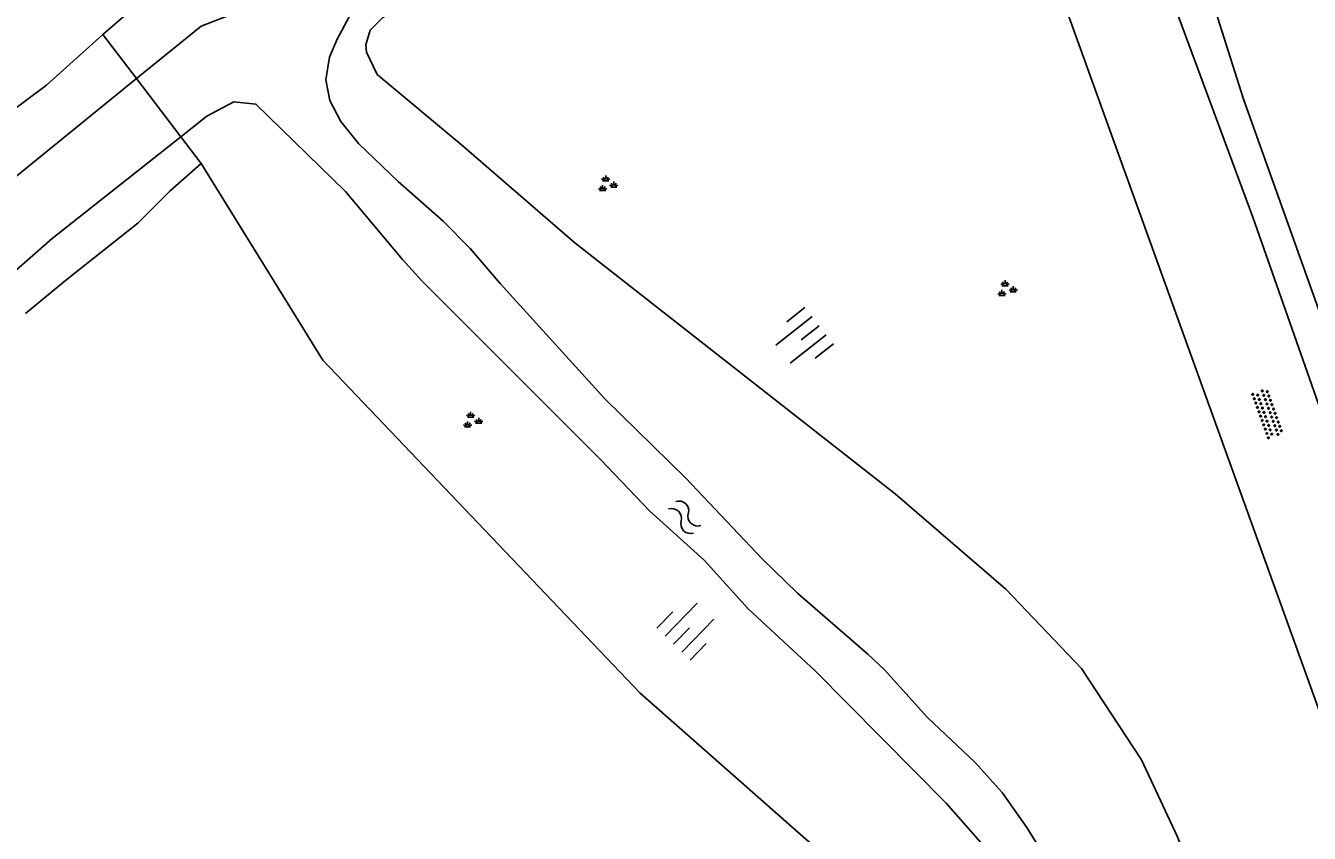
# Model space of a CAD drawing. Extents: x 135990 to 139000, y 393500 to 396000.
# Drawn here: x 136176.2 to 136231.8, y 395550.4 to 395585.4 of the extents above; entities that cross this region are included whole.
import ezdxf

# ---------------------------------------------------------------- set-up
doc = ezdxf.new("R2010")
doc.units = 0
for name, color, linetype in [('gg-knt-verharding', 7, 'Continuous'), ('gt-symb-groenvak', 7, 'Continuous'), ('gt-symb-overige verharding', 7, 'Continuous'), ('gt-symb-talud symbool', 7, 'Continuous'), ('gt-symb-watersymbool', 7, 'Continuous'), ('gx-grn-maaiveld', 7, 'Continuous')]:
    doc.layers.add(name, color=color, linetype=linetype)

# ---------------------------------------------------------------- blocks, each defined once
blk = doc.blocks.new('gt0-GRVAK')
at = {"layer": 'gt-symb-groenvak'}
for p, q in [((-0.11, 0.189), (-0.228, 0.24)), ((-0.182, 0.153), (0.088, 0.153)), ((-0.091, 0.211), (-0.156, 0.322)), ((-0.047, 0.214), (-0.047, 0.393)), ((-0.004, 0.211), (0.061, 0.322)), ((0.015, 0.189), (0.133, 0.24)), ((0.262, -0.052), (0.197, 0.059)), ((0.305, -0.049), (0.305, 0.13)), ((0.349, -0.052), (0.414, 0.059)), ((-0.245, -0.228), (-0.363, -0.177)), ((-0.318, -0.264), (-0.047, -0.264)), ((-0.226, -0.206), (-0.291, -0.095)), ((-0.183, -0.203), (-0.183, -0.024)), ((-0.139, -0.206), (-0.074, -0.095)), ((-0.12, -0.228), (-0.002, -0.177)), ((0.243, -0.074), (0.125, -0.023)), ((0.17, -0.11), (0.441, -0.11)), ((0.368, -0.074), (0.486, -0.023))]:
    blk.add_line(p, q, dxfattribs=at)
blk = doc.blocks.new('gt0-TALUD_1')
at = {"layer": 'gt-symb-talud symbool'}
for p, q in [((-1, -1), (-1, 0)), ((-0.5, -2), (-0.5, 0)), ((0, -1), (0, 0)), ((0.5, -2), (0.5, 0)), ((1, -1), (1, 0))]:
    blk.add_line(p, q, dxfattribs=at)
blk = doc.blocks.new('gt0-WA')
at = {"layer": 'gt-symb-watersymbool'}
for centre, start, end in [((-0.323, 0.022), 28.0725, 151.9275), ((0.427, 0.422), 208.0725, 331.9275), ((-0.323, -0.428), 28.0725, 151.9275), ((0.427, -0.028), 208.0725, 331.9275)]:
    blk.add_arc(centre, 0.425, start, end, dxfattribs=at)
blk = doc.blocks.new('gt0-OVH')
at = {"layer": 'gt-symb-overige verharding'}
for points in [[(-0.972, 0.298), (-0.967, 0.308), (-0.965, 0.319), (-0.966, 0.33), (-0.971, 0.34), (-0.978, 0.348), (-0.988, 0.353), (-0.999, 0.355), (-1.01, 0.354), (-1.02, 0.349), (-1.028, 0.342), (-1.033, 0.332), (-1.035, 0.321), (-1.034, 0.31), (-1.029, 0.3), (-1.022, 0.292), (-1.012, 0.287), (-1.001, 0.285), (-0.99, 0.286), (-0.98, 0.291)], [(-0.872, 0.106), (-0.867, 0.116), (-0.865, 0.126), (-0.866, 0.137), (-0.871, 0.147), (-0.878, 0.156), (-0.888, 0.161), (-0.899, 0.163), (-0.91, 0.162), (-0.92, 0.157), (-0.928, 0.15), (-0.933, 0.14), (-0.935, 0.129), (-0.934, 0.118), (-0.929, 0.108), (-0.922, 0.1), (-0.912, 0.095), (-0.901, 0.092), (-0.89, 0.094), (-0.88, 0.098)], [(-0.772, 0.298), (-0.767, 0.308), (-0.765, 0.319), (-0.766, 0.33), (-0.771, 0.34), (-0.778, 0.348), (-0.788, 0.353), (-0.799, 0.355), (-0.81, 0.354), (-0.82, 0.349), (-0.828, 0.342), (-0.833, 0.332), (-0.835, 0.321), (-0.834, 0.31), (-0.829, 0.3), (-0.822, 0.292), (-0.812, 0.287), (-0.801, 0.285), (-0.79, 0.286), (-0.78, 0.291)], [(-0.672, 0.106), (-0.667, 0.116), (-0.665, 0.126), (-0.666, 0.137), (-0.671, 0.147), (-0.678, 0.156), (-0.688, 0.161), (-0.699, 0.163), (-0.71, 0.162), (-0.72, 0.157), (-0.728, 0.15), (-0.733, 0.14), (-0.735, 0.129), (-0.734, 0.118), (-0.729, 0.108), (-0.722, 0.1), (-0.712, 0.095), (-0.701, 0.092), (-0.69, 0.094), (-0.68, 0.098)], [(-0.572, 0.298), (-0.567, 0.308), (-0.565, 0.319), (-0.566, 0.33), (-0.571, 0.34), (-0.578, 0.348), (-0.588, 0.353), (-0.599, 0.355), (-0.61, 0.354), (-0.62, 0.349), (-0.628, 0.342), (-0.633, 0.332), (-0.635, 0.321), (-0.634, 0.31), (-0.629, 0.3), (-0.622, 0.292), (-0.612, 0.287), (-0.601, 0.285), (-0.59, 0.286), (-0.58, 0.291)], [(-0.472, 0.106), (-0.467, 0.116), (-0.465, 0.126), (-0.466, 0.137), (-0.471, 0.147), (-0.478, 0.156), (-0.488, 0.161), (-0.499, 0.163), (-0.51, 0.162), (-0.52, 0.157), (-0.528, 0.15), (-0.533, 0.14), (-0.535, 0.129), (-0.534, 0.118), (-0.529, 0.108), (-0.522, 0.1), (-0.512, 0.095), (-0.501, 0.092), (-0.49, 0.094), (-0.48, 0.098)], [(-0.372, 0.298), (-0.367, 0.308), (-0.365, 0.319), (-0.366, 0.33), (-0.371, 0.34), (-0.378, 0.348), (-0.388, 0.353), (-0.399, 0.355), (-0.41, 0.354), (-0.42, 0.349), (-0.428, 0.342), (-0.433, 0.332), (-0.435, 0.321), (-0.434, 0.31), (-0.429, 0.3), (-0.422, 0.292), (-0.412, 0.287), (-0.401, 0.285), (-0.39, 0.286), (-0.38, 0.291)], [(-0.272, 0.106), (-0.267, 0.116), (-0.265, 0.126), (-0.266, 0.137), (-0.271, 0.147), (-0.278, 0.156), (-0.288, 0.161), (-0.299, 0.163), (-0.31, 0.162), (-0.32, 0.157), (-0.328, 0.15), (-0.333, 0.14), (-0.335, 0.129), (-0.334, 0.118), (-0.329, 0.108), (-0.322, 0.1), (-0.312, 0.095), (-0.301, 0.092), (-0.29, 0.094), (-0.28, 0.098)], [(-0.172, 0.298), (-0.167, 0.308), (-0.165, 0.319), (-0.166, 0.33), (-0.171, 0.34), (-0.178, 0.348), (-0.188, 0.353), (-0.199, 0.355), (-0.21, 0.354), (-0.22, 0.349), (-0.228, 0.342), (-0.233, 0.332), (-0.235, 0.321), (-0.234, 0.31), (-0.229, 0.3), (-0.222, 0.292), (-0.212, 0.287), (-0.201, 0.285), (-0.19, 0.286), (-0.18, 0.291)], [(-0.072, 0.106), (-0.067, 0.116), (-0.065, 0.126), (-0.066, 0.137), (-0.071, 0.147), (-0.078, 0.156), (-0.088, 0.161), (-0.099, 0.163), (-0.11, 0.162), (-0.12, 0.157), (-0.128, 0.15), (-0.133, 0.14), (-0.135, 0.129), (-0.134, 0.118), (-0.129, 0.108), (-0.122, 0.1), (-0.112, 0.095), (-0.101, 0.092), (-0.09, 0.094), (-0.08, 0.098)], [(0.028, 0.298), (0.033, 0.308), (0.035, 0.319), (0.034, 0.33), (0.029, 0.34), (0.022, 0.348), (0.012, 0.353), (0.001, 0.355), (-0.01, 0.354), (-0.02, 0.349), (-0.028, 0.342), (-0.033, 0.332), (-0.035, 0.321), (-0.034, 0.31), (-0.029, 0.3), (-0.022, 0.292), (-0.012, 0.287), (-0.001, 0.285), (0.01, 0.286), (0.02, 0.291)], [(0.128, 0.106), (0.133, 0.116), (0.135, 0.126), (0.134, 0.137), (0.129, 0.147), (0.122, 0.156), (0.112, 0.161), (0.101, 0.163), (0.09, 0.162), (0.08, 0.157), (0.072, 0.15), (0.067, 0.14), (0.065, 0.129), (0.066, 0.118), (0.071, 0.108), (0.078, 0.1), (0.088, 0.095), (0.099, 0.092), (0.11, 0.094), (0.12, 0.098)], [(0.228, 0.298), (0.233, 0.308), (0.235, 0.319), (0.234, 0.33), (0.229, 0.34), (0.222, 0.348), (0.212, 0.353), (0.201, 0.355), (0.19, 0.354), (0.18, 0.349), (0.172, 0.342), (0.167, 0.332), (0.165, 0.321), (0.166, 0.31), (0.171, 0.3), (0.178, 0.292), (0.188, 0.287), (0.199, 0.285), (0.21, 0.286), (0.22, 0.291)], [(0.328, 0.106), (0.333, 0.116), (0.335, 0.126), (0.334, 0.137), (0.329, 0.147), (0.322, 0.156), (0.312, 0.161), (0.301, 0.163), (0.29, 0.162), (0.28, 0.157), (0.272, 0.15), (0.267, 0.14), (0.265, 0.129), (0.266, 0.118), (0.271, 0.108), (0.278, 0.1), (0.288, 0.095), (0.299, 0.092), (0.31, 0.094), (0.32, 0.098)], [(0.428, 0.298), (0.433, 0.308), (0.435, 0.319), (0.434, 0.33), (0.429, 0.34), (0.422, 0.348), (0.412, 0.353), (0.401, 0.355), (0.39, 0.354), (0.38, 0.349), (0.372, 0.342), (0.367, 0.332), (0.365, 0.321), (0.366, 0.31), (0.371, 0.3), (0.378, 0.292), (0.388, 0.287), (0.399, 0.285), (0.41, 0.286), (0.42, 0.291)], [(0.528, 0.106), (0.533, 0.116), (0.535, 0.126), (0.534, 0.137), (0.529, 0.147), (0.522, 0.156), (0.512, 0.161), (0.501, 0.163), (0.49, 0.162), (0.48, 0.157), (0.472, 0.15), (0.467, 0.14), (0.465, 0.129), (0.466, 0.118), (0.471, 0.108), (0.478, 0.1), (0.488, 0.095), (0.499, 0.092), (0.51, 0.094), (0.52, 0.098)], [(0.628, 0.298), (0.633, 0.308), (0.635, 0.319), (0.634, 0.33), (0.629, 0.34), (0.622, 0.348), (0.612, 0.353), (0.601, 0.355), (0.59, 0.354), (0.58, 0.349), (0.572, 0.342), (0.567, 0.332), (0.565, 0.321), (0.566, 0.31), (0.571, 0.3), (0.578, 0.292), (0.588, 0.287), (0.599, 0.285), (0.61, 0.286), (0.62, 0.291)], [(0.728, 0.106), (0.733, 0.116), (0.735, 0.126), (0.734, 0.137), (0.729, 0.147), (0.722, 0.156), (0.712, 0.161), (0.701, 0.163), (0.69, 0.162), (0.68, 0.157), (0.672, 0.15), (0.667, 0.14), (0.665, 0.129), (0.666, 0.118), (0.671, 0.108), (0.678, 0.1), (0.688, 0.095), (0.699, 0.092), (0.71, 0.094), (0.72, 0.098)], [(0.828, 0.298), (0.833, 0.308), (0.835, 0.319), (0.834, 0.33), (0.829, 0.34), (0.822, 0.348), (0.812, 0.353), (0.801, 0.355), (0.79, 0.354), (0.78, 0.349), (0.772, 0.342), (0.767, 0.332), (0.765, 0.321), (0.766, 0.31), (0.771, 0.3), (0.778, 0.292), (0.788, 0.287), (0.799, 0.285), (0.81, 0.286), (0.82, 0.291)], [(0.928, 0.106), (0.933, 0.116), (0.935, 0.126), (0.934, 0.137), (0.929, 0.147), (0.922, 0.156), (0.912, 0.161), (0.901, 0.163), (0.89, 0.162), (0.88, 0.157), (0.872, 0.15), (0.867, 0.14), (0.865, 0.129), (0.866, 0.118), (0.871, 0.108), (0.878, 0.1), (0.888, 0.095), (0.899, 0.092), (0.91, 0.094), (0.92, 0.098)], [(1.028, 0.298), (1.033, 0.308), (1.035, 0.319), (1.034, 0.33), (1.029, 0.34), (1.022, 0.348), (1.012, 0.353), (1.001, 0.355), (0.99, 0.354), (0.98, 0.349), (0.972, 0.342), (0.967, 0.332), (0.965, 0.321), (0.966, 0.31), (0.971, 0.3), (0.978, 0.292), (0.988, 0.287), (0.999, 0.285), (1.01, 0.286), (1.02, 0.291)], [(-0.972, -0.142), (-0.967, -0.132), (-0.965, -0.121), (-0.966, -0.11), (-0.971, -0.1), (-0.978, -0.092), (-0.988, -0.087), (-0.999, -0.085), (-1.01, -0.086), (-1.02, -0.091), (-1.028, -0.098), (-1.033, -0.108), (-1.035, -0.119), (-1.034, -0.13), (-1.029, -0.14), (-1.022, -0.148), (-1.012, -0.153), (-1.001, -0.155), (-0.99, -0.154), (-0.98, -0.149)], [(-0.872, -0.334), (-0.867, -0.324), (-0.865, -0.314), (-0.866, -0.303), (-0.871, -0.293), (-0.878, -0.284), (-0.888, -0.279), (-0.899, -0.277), (-0.91, -0.278), (-0.92, -0.283), (-0.928, -0.29), (-0.933, -0.3), (-0.935, -0.311), (-0.934, -0.322), (-0.929, -0.332), (-0.922, -0.34), (-0.912, -0.345), (-0.901, -0.348), (-0.89, -0.346), (-0.88, -0.342)], [(-0.772, -0.142), (-0.767, -0.132), (-0.765, -0.121), (-0.766, -0.11), (-0.771, -0.1), (-0.778, -0.092), (-0.788, -0.087), (-0.799, -0.085), (-0.81, -0.086), (-0.82, -0.091), (-0.828, -0.098), (-0.833, -0.108), (-0.835, -0.119), (-0.834, -0.13), (-0.829, -0.14), (-0.822, -0.148), (-0.812, -0.153), (-0.801, -0.155), (-0.79, -0.154), (-0.78, -0.149)], [(-0.672, -0.334), (-0.667, -0.324), (-0.665, -0.314), (-0.666, -0.303), (-0.671, -0.293), (-0.678, -0.284), (-0.688, -0.279), (-0.699, -0.277), (-0.71, -0.278), (-0.72, -0.283), (-0.728, -0.29), (-0.733, -0.3), (-0.735, -0.311), (-0.734, -0.322), (-0.729, -0.332), (-0.722, -0.34), (-0.712, -0.345), (-0.701, -0.348), (-0.69, -0.346), (-0.68, -0.342)], [(-0.572, -0.142), (-0.567, -0.132), (-0.565, -0.121), (-0.566, -0.11), (-0.571, -0.1), (-0.578, -0.092), (-0.588, -0.087), (-0.599, -0.085), (-0.61, -0.086), (-0.62, -0.091), (-0.628, -0.098), (-0.633, -0.108), (-0.635, -0.119), (-0.634, -0.13), (-0.629, -0.14), (-0.622, -0.148), (-0.612, -0.153), (-0.601, -0.155), (-0.59, -0.154), (-0.58, -0.149)], [(-0.472, -0.334), (-0.467, -0.324), (-0.465, -0.314), (-0.466, -0.303), (-0.471, -0.293), (-0.478, -0.284), (-0.488, -0.279), (-0.499, -0.277), (-0.51, -0.278), (-0.52, -0.283), (-0.528, -0.29), (-0.533, -0.3), (-0.535, -0.311), (-0.534, -0.322), (-0.529, -0.332), (-0.522, -0.34), (-0.512, -0.345), (-0.501, -0.348), (-0.49, -0.346), (-0.48, -0.342)], [(-0.372, -0.142), (-0.367, -0.132), (-0.365, -0.121), (-0.366, -0.11), (-0.371, -0.1), (-0.378, -0.092), (-0.388, -0.087), (-0.399, -0.085), (-0.41, -0.086), (-0.42, -0.091), (-0.428, -0.098), (-0.433, -0.108), (-0.435, -0.119), (-0.434, -0.13), (-0.429, -0.14), (-0.422, -0.148), (-0.412, -0.153), (-0.401, -0.155), (-0.39, -0.154), (-0.38, -0.149)], [(-0.272, -0.334), (-0.267, -0.324), (-0.265, -0.314), (-0.266, -0.303), (-0.271, -0.293), (-0.278, -0.284), (-0.288, -0.279), (-0.299, -0.277), (-0.31, -0.278), (-0.32, -0.283), (-0.328, -0.29), (-0.333, -0.3), (-0.335, -0.311), (-0.334, -0.322), (-0.329, -0.332), (-0.322, -0.34), (-0.312, -0.345), (-0.301, -0.348), (-0.29, -0.346), (-0.28, -0.342)], [(-0.172, -0.142), (-0.167, -0.132), (-0.165, -0.121), (-0.166, -0.11), (-0.171, -0.1), (-0.178, -0.092), (-0.188, -0.087), (-0.199, -0.085), (-0.21, -0.086), (-0.22, -0.091), (-0.228, -0.098), (-0.233, -0.108), (-0.235, -0.119), (-0.234, -0.13), (-0.229, -0.14), (-0.222, -0.148), (-0.212, -0.153), (-0.201, -0.155), (-0.19, -0.154), (-0.18, -0.149)], [(-0.072, -0.334), (-0.067, -0.324), (-0.065, -0.314), (-0.066, -0.303), (-0.071, -0.293), (-0.078, -0.284), (-0.088, -0.279), (-0.099, -0.277), (-0.11, -0.278), (-0.12, -0.283), (-0.128, -0.29), (-0.133, -0.3), (-0.135, -0.311), (-0.134, -0.322), (-0.129, -0.332), (-0.122, -0.34), (-0.112, -0.345), (-0.101, -0.348), (-0.09, -0.346), (-0.08, -0.342)], [(0.028, -0.142), (0.033, -0.132), (0.035, -0.121), (0.034, -0.11), (0.029, -0.1), (0.022, -0.092), (0.012, -0.087), (0.001, -0.085), (-0.01, -0.086), (-0.02, -0.091), (-0.028, -0.098), (-0.033, -0.108), (-0.035, -0.119), (-0.034, -0.13), (-0.029, -0.14), (-0.022, -0.148), (-0.012, -0.153), (-0.001, -0.155), (0.01, -0.154), (0.02, -0.149)], [(0.128, -0.334), (0.133, -0.324), (0.135, -0.314), (0.134, -0.303), (0.129, -0.293), (0.122, -0.284), (0.112, -0.279), (0.101, -0.277), (0.09, -0.278), (0.08, -0.283), (0.072, -0.29), (0.067, -0.3), (0.065, -0.311), (0.066, -0.322), (0.071, -0.332), (0.078, -0.34), (0.088, -0.345), (0.099, -0.348), (0.11, -0.346), (0.12, -0.342)], [(0.228, -0.142), (0.233, -0.132), (0.235, -0.121), (0.234, -0.11), (0.229, -0.1), (0.222, -0.092), (0.212, -0.087), (0.201, -0.085), (0.19, -0.086), (0.18, -0.091), (0.172, -0.098), (0.167, -0.108), (0.165, -0.119), (0.166, -0.13), (0.171, -0.14), (0.178, -0.148), (0.188, -0.153), (0.199, -0.155), (0.21, -0.154), (0.22, -0.149)], [(0.328, -0.334), (0.333, -0.324), (0.335, -0.314), (0.334, -0.303), (0.329, -0.293), (0.322, -0.284), (0.312, -0.279), (0.301, -0.277), (0.29, -0.278), (0.28, -0.283), (0.272, -0.29), (0.267, -0.3), (0.265, -0.311), (0.266, -0.322), (0.271, -0.332), (0.278, -0.34), (0.288, -0.345), (0.299, -0.348), (0.31, -0.346), (0.32, -0.342)], [(0.428, -0.142), (0.433, -0.132), (0.435, -0.121), (0.434, -0.11), (0.429, -0.1), (0.422, -0.092), (0.412, -0.087), (0.401, -0.085), (0.39, -0.086), (0.38, -0.091), (0.372, -0.098), (0.367, -0.108), (0.365, -0.119), (0.366, -0.13), (0.371, -0.14), (0.378, -0.148), (0.388, -0.153), (0.399, -0.155), (0.41, -0.154), (0.42, -0.149)], [(0.528, -0.334), (0.533, -0.324), (0.535, -0.314), (0.534, -0.303), (0.529, -0.293), (0.522, -0.284), (0.512, -0.279), (0.501, -0.277), (0.49, -0.278), (0.48, -0.283), (0.472, -0.29), (0.467, -0.3), (0.465, -0.311), (0.466, -0.322), (0.471, -0.332), (0.478, -0.34), (0.488, -0.345), (0.499, -0.348), (0.51, -0.346), (0.52, -0.342)], [(0.628, -0.142), (0.633, -0.132), (0.635, -0.121), (0.634, -0.11), (0.629, -0.1), (0.622, -0.092), (0.612, -0.087), (0.601, -0.085), (0.59, -0.086), (0.58, -0.091), (0.572, -0.098), (0.567, -0.108), (0.565, -0.119), (0.566, -0.13), (0.571, -0.14), (0.578, -0.148), (0.588, -0.153), (0.599, -0.155), (0.61, -0.154), (0.62, -0.149)], [(0.728, -0.334), (0.733, -0.324), (0.735, -0.314), (0.734, -0.303), (0.729, -0.293), (0.722, -0.284), (0.712, -0.279), (0.701, -0.277), (0.69, -0.278), (0.68, -0.283), (0.672, -0.29), (0.667, -0.3), (0.665, -0.311), (0.666, -0.322), (0.671, -0.332), (0.678, -0.34), (0.688, -0.345), (0.699, -0.348), (0.71, -0.346), (0.72, -0.342)], [(0.828, -0.142), (0.833, -0.132), (0.835, -0.121), (0.834, -0.11), (0.829, -0.1), (0.822, -0.092), (0.812, -0.087), (0.801, -0.085), (0.79, -0.086), (0.78, -0.091), (0.772, -0.098), (0.767, -0.108), (0.765, -0.119), (0.766, -0.13), (0.771, -0.14), (0.778, -0.148), (0.788, -0.153), (0.799, -0.155), (0.81, -0.154), (0.82, -0.149)], [(0.928, -0.334), (0.933, -0.324), (0.935, -0.314), (0.934, -0.303), (0.929, -0.293), (0.922, -0.284), (0.912, -0.279), (0.901, -0.277), (0.89, -0.278), (0.88, -0.283), (0.872, -0.29), (0.867, -0.3), (0.865, -0.311), (0.866, -0.322), (0.871, -0.332), (0.878, -0.34), (0.888, -0.345), (0.899, -0.348), (0.91, -0.346), (0.92, -0.342)], [(1.028, -0.142), (1.033, -0.132), (1.035, -0.121), (1.034, -0.11), (1.029, -0.1), (1.022, -0.092), (1.012, -0.087), (1.001, -0.085), (0.99, -0.086), (0.98, -0.091), (0.972, -0.098), (0.967, -0.108), (0.965, -0.119), (0.966, -0.13), (0.971, -0.14), (0.978, -0.148), (0.988, -0.153), (0.999, -0.155), (1.01, -0.154), (1.02, -0.149)]]:
    blk.add_lwpolyline(points, close=True, dxfattribs=at)

msp = doc.modelspace()

# ---------------------------------------------------------------- linework, layer by layer
at = {"layer": 'gg-knt-verharding'}
msp.add_lwpolyline([(136157.159, 395790.858), (136168.331, 395760.2), (136176.251, 395725.65), (136212.461, 395622.74), (136229.361, 395577.101), (136254.981, 395504.101), (136255.48, 395500)], dxfattribs=at)
at = {"layer": 'gx-grn-maaiveld'}
for p, q in [((136179.503, 395585.035), (136180.962, 395583.118)), ((136182.879, 395580.6), (136180.962, 395583.118)), ((136183.768, 395579.431), (136182.879, 395580.6))]:
    msp.add_line(p, q, dxfattribs=at)
for points in [[(136252.31, 395500), (136215.609, 395601.865), (136172.424, 395719.514), (136169.925, 395727.348), (136165.986, 395746.754)], [(136255.636, 395507.955), (136251.323, 395519.054), (136247.274, 395530.606), (136241.138, 395547.897), (136235.234, 395564.649), (136228.965, 395582.224), (136225.124, 395594.338), (136224.794, 395596.846), (136223.129, 395600.789), (136221.736, 395602.037), (136218.554, 395609.536), (136215.013, 395618.49), (136210.831, 395631.293), (136205.958, 395644.196), (136201.412, 395657.115), (136196.416, 395671.802)], [(136187.074, 395591.112), (136185.331, 395588.963), (136184.313, 395588.075), (136183.198, 395587.38), (136181.065, 395586.378), (136179.503, 395585.035)], [(136180.962, 395583.118), (136183.759, 395585.392), (136186.41, 395586.422), (136187.767, 395587.055), (136191.254, 395589.379), (136191.694, 395589.73)], [(136200.938, 395586.78), (136199.11, 395586.796), (136195.613, 395586.556), (136193.776, 395586.546), (136193.054, 395586.457), (136192.579, 395586.348), (136191.646, 395585.772), (136191.095, 395585.22), (136190.897, 395584.584)], [(136190.185, 395585.799), (136189.661, 395584.829), (136189.328, 395584.049), (136189.162, 395583.066), (136189.348, 395582.164)], [(136174.599, 395581.019), (136177.06, 395582.837), (136179.503, 395585.035)], [(136190.897, 395584.584), (136190.937, 395584.26), (136191.394, 395583.3), (136195.045, 395580.243), (136199.962, 395575.992), (136213.858, 395565.103), (136218.652, 395560.964), (136221.928, 395557.524), (136224.529, 395553.561), (136226.083, 395550.242), (136227.156, 395547.569), (136229.727, 395540.355), (136238.057, 395515.441), (136250.482, 395482.708), (136265.547, 395444.086), (136269.179, 395432.872), (136275.497, 395420.05), (136279.918, 395406.148), (136283.146, 395394.967), (136285.104, 395388.821), (136285.551, 395387.696), (136285.829, 395385.747)], [(136180.962, 395583.118), (136165.224, 395570.322), (136128.021, 395535.901), (136108.585, 395517.096), (136097.297, 395505.833), (136078.395, 395490.105), (136059.53, 395473.631), (136058.633, 395472.205)], [(136182.879, 395580.6), (136184.01, 395581.495), (136185.183, 395582.106), (136186.136, 395582.014), (136190.022, 395578.227), (136192.486, 395575.264), (136193.334, 395574.342), (136201.089, 395566.583), (136203.202, 395564.369), (136205.571, 395562.222), (136207.488, 395560.113), (136210.383, 395557.416), (136216.07, 395551.68), (136219.377, 395547.916)], [(136222.215, 395546.363), (136219.565, 395550.629), (136218.497, 395552.139), (136217.327, 395553.445), (136215.257, 395555.403), (136213.39, 395557.461), (136212.667, 395558.149), (136209.623, 395560.797), (136208.085, 395562.277), (136204.761, 395565.794), (136201.274, 395569.213), (136196.734, 395574.228), (136195.428, 395575.744), (136194.25, 395576.932), (136192.302, 395578.658), (136190.581, 395580.305), (136189.821, 395581.256), (136189.348, 395582.164)], [(136182.879, 395580.6), (136177.305, 395576.188), (136134.703, 395538.743), (136096.759, 395502.581), (136072.404, 395482.308), (136060.515, 395471.262), (136059.894, 395471.024)], [(136183.768, 395579.431), (136182.415, 395578.244), (136181.016, 395576.85), (136177.874, 395574.359), (136176.144, 395572.927)], [(136265.39, 395417.73), (136260.09, 395429.62), (136255.229, 395443.05), (136251.504, 395451.993), (136245.316, 395469.539), (136240.825, 395482.135), (136236.237, 395496.52), (136229.973, 395512.658), (136226.7, 395519.607), (136223.295, 395525.507), (136221.89, 395529.26), (136221.498, 395532.129), (136219.338, 395536.804), (136216.201, 395543.712), (136213.296, 395547.368), (136209.988, 395550.125), (136202.798, 395556.447), (136189.045, 395570.907), (136183.768, 395579.431)]]:
    msp.add_lwpolyline(points, dxfattribs=at)

# ---------------------------------------------------------------- block references
at = {"layer": 'gt-symb-groenvak'}
for p in [(136201.35, 395578.526), (136218.667, 395573.979), (136195.495, 395568.272)]:
    msp.add_blockref('gt0-GRVAK', p, dxfattribs=at)
at = {"layer": 'gt-symb-overige verharding', "rotation": 109.81181188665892}
msp.add_blockref('gt0-OVH', (136229.999, 395568.584), dxfattribs=at)
at = {"layer": 'gt-symb-talud symbool'}
for p, xscale, yscale, rotation in [((136210.56, 395572.398), 0.9998599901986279, 0.9998599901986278, -51.82346239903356), ((136204.245, 395558.574), 1.0000449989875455, 1.0000449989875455, 136.134421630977)]:
    msp.add_blockref('gt0-TALUD_1', p, dxfattribs=dict(at, xscale=xscale, yscale=yscale, rotation=rotation))
at = {"layer": 'gt-symb-watersymbool', "rotation": -44.18964696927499}
msp.add_blockref('gt0-WA', (136204.693, 395564.123), dxfattribs=at)

doc.saveas('drawing.dxf')
